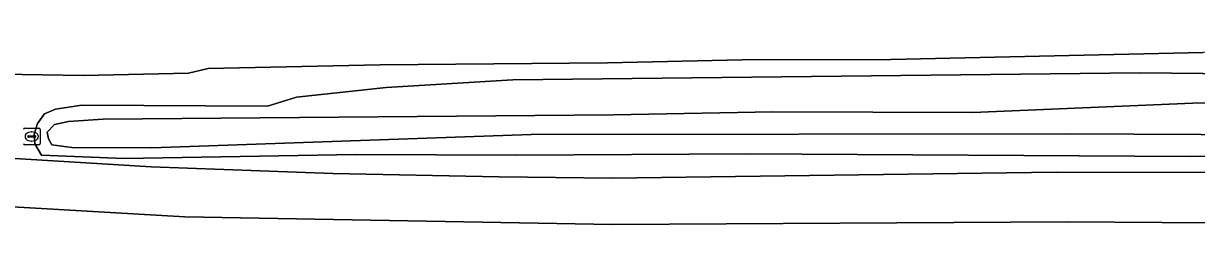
# Model space of a CAD drawing. Extents: x 160203 to 161530, y 379528 to 381797.
# Drawn here: x 160254.1 to 160324.9, y 379665.1 to 379677.6 of the extents above; entities that cross this region are included whole.
import ezdxf

# ---------------------------------------------------------------- set-up
doc = ezdxf.new("R2010")
doc.units = 0
for name, color, linetype in [('IMGEO_Grasland_overig', 7, 'Continuous'), ('IMGEO_Groenvoorziening', 7, 'Continuous'), ('IMGEO_Hek', 7, 'Continuous'), ('IMGEO_Rioolput', 7, 'Continuous')]:
    doc.layers.add(name, color=color, linetype=linetype)

msp = doc.modelspace()

# ---------------------------------------------------------------- linework, layer by layer
at = {"layer": 'IMGEO_Grasland_overig'}
for points in [[(160237.279, 379677.201), (160236.103, 379675.038), (160236.841, 379675.025), (160236.754, 379674.399), (160236.96, 379673.703), (160237.368, 379672.848), (160238.818, 379671.425), (160239.981, 379670.898), (160241.681, 379670.475), (160247.336, 379669.791), (160250.231, 379669.61), (160250.231, 379674.539), (160257.676, 379674.411), (160264.021, 379674.552), (160265.196, 379674.843), (160275.591, 379675.062), (160289.301, 379675.175), (160297.441, 379675.353), (160306.402, 379675.379), (160325.257, 379675.801)], [(160343.92, 379668.527), (160316.379, 379668.581), (160289.58, 379668.203), (160282.774, 379668.297), (160272.733, 379668.499), (160261.753, 379668.892), (160250.231, 379669.61)], [(160251.637, 379666.58), (160263.798, 379665.879), (160289.607, 379665.409), (160317.066, 379665.574), (160328.462, 379665.484)]]:
    msp.add_lwpolyline(points, dxfattribs=at)
at = {"layer": 'IMGEO_Groenvoorziening'}
for points in [[(160325.257, 379675.801), (160306.402, 379675.379), (160297.441, 379675.353), (160289.301, 379675.175), (160275.591, 379675.062), (160265.196, 379674.843), (160264.021, 379674.552), (160257.676, 379674.411), (160250.231, 379674.539), (160250.231, 379669.61), (160261.753, 379668.892), (160272.733, 379668.499), (160282.774, 379668.297), (160289.58, 379668.203), (160316.379, 379668.581), (160343.92, 379668.527)], [(160363.219, 379669.874), (160324.466, 379669.521), (160297.702, 379669.682), (160283.833, 379669.608), (160274.127, 379669.644), (160260.139, 379669.409), (160255.148, 379669.601), (160254.742, 379670.295), (160254.697, 379670.874), (160254.89, 379671.514), (160255.324, 379672.097), (160255.979, 379672.383), (160257.574, 379672.618), (160268.79, 379672.566), (160270.541, 379673.102), (160275.944, 379673.693), (160283.583, 379674.146), (160321.437, 379674.57), (160338.582, 379674.396)], [(160338.582, 379674.396), (160321.437, 379674.57), (160283.583, 379674.146), (160275.944, 379673.693), (160270.541, 379673.102), (160268.79, 379672.566), (160257.574, 379672.618), (160255.979, 379672.383), (160255.324, 379672.097), (160254.89, 379671.514), (160254.697, 379670.874), (160254.742, 379670.295), (160255.148, 379669.601), (160260.139, 379669.409), (160274.127, 379669.644), (160283.833, 379669.608), (160297.702, 379669.682), (160324.466, 379669.521), (160363.219, 379669.874)], [(160342.607, 379672.938), (160324.628, 379672.745), (160311.362, 379672.178), (160299.288, 379672.221), (160289.67, 379672.049), (160258.859, 379671.772), (160256.765, 379671.632), (160255.928, 379671.464), (160255.474, 379671.001), (160255.558, 379670.583), (160255.761, 379670.225), (160256.98, 379670.058), (160261.809, 379670.044), (160284.692, 379670.843), (160317.022, 379670.896), (160333.228, 379670.812)], [(160333.228, 379670.812), (160317.022, 379670.896), (160284.692, 379670.843), (160261.809, 379670.044), (160256.98, 379670.058), (160255.761, 379670.225), (160255.558, 379670.583), (160255.474, 379671.001), (160255.928, 379671.464), (160256.765, 379671.632), (160258.859, 379671.772), (160289.67, 379672.049), (160299.288, 379672.221), (160311.362, 379672.178), (160324.628, 379672.745), (160342.607, 379672.938)], [(160328.462, 379665.484), (160317.066, 379665.574), (160289.607, 379665.409), (160263.798, 379665.879), (160251.637, 379666.58), (160246.445, 379667.009), (160237.492, 379668.279), (160236.035, 379668.205), (160234.581, 379667.912), (160233.427, 379667.542), (160232.495, 379666.954), (160230.775, 379661.61)]]:
    msp.add_lwpolyline(points, dxfattribs=at)
at = {"layer": 'IMGEO_Hek'}
msp.add_lwpolyline([(160450.091, 379677.562), (160424.448, 379677.335), (160383.862, 379676.665), (160376.44, 379676.473), (160363.649, 379676.31), (160355.826, 379676.315), (160342.079, 379675.983), (160325.257, 379675.801), (160306.402, 379675.379), (160297.441, 379675.353), (160289.301, 379675.175), (160275.591, 379675.062), (160265.196, 379674.843), (160264.021, 379674.552), (160257.676, 379674.411), (160250.231, 379674.539)], dxfattribs=at)
at = {"layer": 'IMGEO_Rioolput'}
for p, q in [((160254.126, 379671.229), (160254.978, 379671.229)), ((160254.539, 379671.009), (160254.564, 379671.009)), ((160255.052, 379671.155), (160255.052, 379670.303)), ((160254.978, 379670.229), (160254.126, 379670.229)), ((160254.31, 379670.723), (160254.31, 379670.735)), ((160254.748, 379670.686), (160254.35, 379670.686)), ((160254.353, 379670.772), (160254.751, 379670.772)), ((160254.562, 379670.449), (160254.537, 379670.449)), ((160254.794, 379670.735), (160254.794, 379670.723))]:
    msp.add_line(p, q, dxfattribs=at)
for points in [[(160254.126, 379671.229), (160254.978, 379671.229)], [(160255.052, 379671.155), (160255.052, 379670.303)], [(160254.978, 379670.229), (160254.126, 379670.229)]]:
    msp.add_lwpolyline(points, dxfattribs=at)
for centre, radius, start, end in [((160254.128, 379671.153), 0.0765, 91.55205, 178.44795), ((160254.128, 379671.153), 0.0765, 91.55205, 178.44795), ((160254.976, 379671.153), 0.0765, 1.55205, 88.44795), ((160254.976, 379671.153), 0.0765, 1.55205, 88.44795), ((160254.128, 379670.305), 0.0765, 181.55205, 268.44795), ((160254.128, 379670.305), 0.0765, 181.55205, 268.44795), ((160254.35, 379670.732), 0.0403, 85.87752, 175.75265), ((160254.347, 379670.722), 0.0366, 178.93798, 274.71019), ((160254.751, 379670.729), 0.043, 264.86636, 352.45326), ((160254.755, 379670.734), 0.0386, 1.73085, 96.63898), ((160254.976, 379670.305), 0.0765, 271.55205, 358.44795), ((160254.976, 379670.305), 0.0765, 271.55205, 358.44795)]:
    msp.add_arc(centre, radius, start, end, dxfattribs=at)
for centre, major_axis, ratio, start_param, end_param in [((160254.538, 379670.729), (-0.387, 0.002), 0.722429, 4.712389, 7.853982), ((160254.563, 379670.729), (-0.39, 0.002), 0.717154, 1.570796, 4.712389)]:
    msp.add_ellipse(centre, major_axis=major_axis, ratio=ratio, start_param=start_param, end_param=end_param, dxfattribs=at)

doc.saveas('drawing.dxf')
